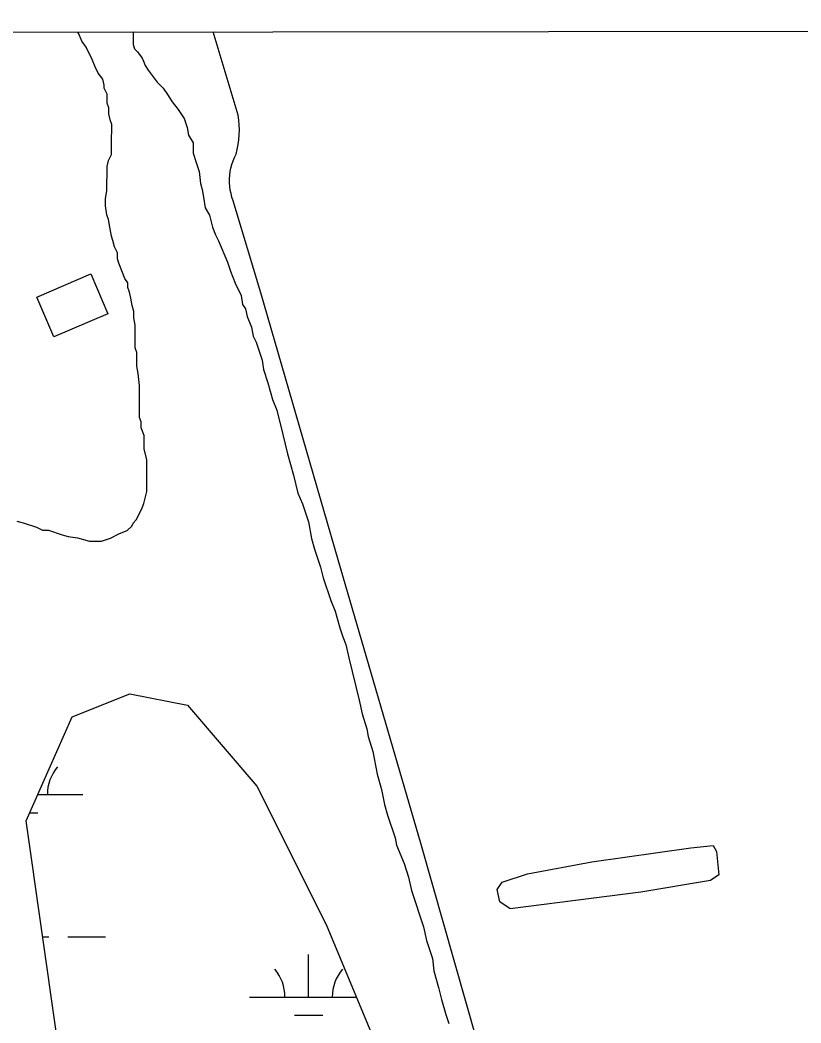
# Model space of a CAD drawing. Extents: x 3297772 to 3335630, y 634068 to 659439.
# Drawn here: x 3323463 to 3324122, y 656816 to 657663 of the extents above; entities that cross this region are included whole.
import ezdxf

# ---------------------------------------------------------------- set-up
doc = ezdxf.new("R2010")
doc.units = 0
for name, color, linetype in [('V-BLDG-OTLN', 7, 'Continuous'), ('V-DTCH-CNTR', 7, 'Continuous'), ('V-GRID-FRAM', 7, 'Continuous'), ('V-SITE-VEGE', 7, 'Continuous'), ('V-WETL-SWMP', 7, 'Continuous')]:
    doc.layers.add(name, color=color, linetype=linetype)

msp = doc.modelspace()

# ---------------------------------------------------------------- linework, layer by layer
at = {"layer": 'V-BLDG-OTLN'}
msp.add_lwpolyline([(3323476.58, 657428.95), (3323522.15, 657448.44), (3323536.53, 657414.83), (3323490.96, 657395.33)], close=True, dxfattribs=at)
at = {"layer": 'V-DTCH-CNTR'}
for points in [[(3323640.61, 657516.2), (3323640, 657519.25), (3323639.58, 657522.34), (3323639.37, 657525.45), (3323639.37, 657528.57), (3323639.56, 657531.68), (3323639.96, 657534.77), (3323640.56, 657537.83), (3323641.35, 657540.84), (3323642.35, 657543.79), (3323643.53, 657546.68), (3323644.9, 657549.48), (3323645.91, 657553.51), (3323646.7, 657557.59), (3323647.25, 657561.72), (3323647.58, 657565.86), (3323647.67, 657570.02), (3323647.53, 657574.18), (3323647.16, 657578.32), (3323646.56, 657582.44), (3323625.64, 657652.75)], [(3323857.8, 656767.17), (3323801.05, 656966.68), (3323731.08, 657207.04), (3323665.77, 657432.47), (3323642.44, 657510.24), (3323641.43, 657513.19), (3323640.61, 657516.2)]]:
    msp.add_lwpolyline(points, dxfattribs=at)
at = {"layer": 'V-GRID-FRAM'}
msp.add_lwpolyline([(3301870.22, 657630.6), (3333425.54, 657662.73), (3333451.99, 639478.67), (3301880.8, 639446.53), (3301870.22, 657630.6)], dxfattribs=at)
at = {"layer": 'V-SITE-VEGE'}
for p, q in [((3323511.21, 657652.64), (3323557.98, 657652.68)), ((3323512.06, 657651.21), (3323511.21, 657652.64)), ((3323514.58, 657644.83), (3323512.06, 657651.21)), ((3323557.93, 657652.36), (3323557.91, 657642.17)), ((3323557.98, 657652.68), (3323557.93, 657652.36)), ((3323518.4, 657639.73), (3323514.58, 657644.83)), ((3323557.91, 657642.17), (3323559.17, 657638.34)), ((3323523.46, 657629.52), (3323518.4, 657639.73)), ((3323559.17, 657638.34), (3323561.71, 657635.78)), ((3323561.71, 657635.78), (3323565.52, 657630.67)), ((3323526, 657623.14), (3323523.46, 657629.52)), ((3323565.52, 657630.67), (3323566.79, 657628.12)), ((3323566.79, 657628.12), (3323568.05, 657624.3)), ((3323568.05, 657624.3), (3323570.59, 657620.46)), ((3323528.53, 657618.03), (3323526, 657623.14)), ((3323532.34, 657612.92), (3323528.53, 657618.03)), ((3323570.59, 657620.46), (3323578.21, 657610.25)), ((3323533.6, 657607.82), (3323532.34, 657612.92)), ((3323533.59, 657605.28), (3323533.6, 657607.82)), ((3323578.21, 657610.25), (3323583.29, 657605.14)), ((3323536.13, 657600.17), (3323533.59, 657605.28)), ((3323536.12, 657595.07), (3323536.13, 657600.17)), ((3323583.29, 657605.14), (3323587.1, 657600.03)), ((3323587.1, 657600.03), (3323590.91, 657593.65)), ((3323536.11, 657592.52), (3323536.12, 657595.07)), ((3323537.37, 657588.7), (3323536.11, 657592.52)), ((3323590.91, 657593.65), (3323595.99, 657587.26)), ((3323537.36, 657583.6), (3323537.37, 657588.7)), ((3323538.62, 657578.5), (3323537.36, 657583.6)), ((3323595.99, 657587.26), (3323601.06, 657579.6)), ((3323539.88, 657574.67), (3323538.62, 657578.5)), ((3323539.87, 657570.85), (3323539.88, 657574.67)), ((3323601.06, 657579.6), (3323603.59, 657571.95)), ((3323539.85, 657561.93), (3323539.87, 657570.85)), ((3323603.59, 657571.95), (3323604.85, 657565.57)), ((3323604.85, 657565.57), (3323608.66, 657559.19)), ((3323539.81, 657549.18), (3323539.83, 657556.83)), ((3323539.83, 657556.83), (3323539.85, 657561.93)), ((3323608.66, 657559.19), (3323608.63, 657550.27)), ((3323537.25, 657544.09), (3323539.81, 657549.18)), ((3323608.63, 657550.27), (3323611.16, 657542.62)), ((3323535.96, 657539), (3323537.25, 657544.09)), ((3323611.16, 657542.62), (3323613.69, 657534.96)), ((3323535.9, 657518.61), (3323535.96, 657539)), ((3323613.69, 657534.96), (3323614.93, 657524.76)), ((3323614.93, 657524.76), (3323616.19, 657519.66)), ((3323534.61, 657512.24), (3323535.9, 657518.61)), ((3323616.19, 657519.66), (3323617.45, 657513.29)), ((3323534.59, 657505.87), (3323534.61, 657512.24)), ((3323535.85, 657498.22), (3323534.59, 657505.87)), ((3323617.45, 657513.29), (3323618.7, 657504.36)), ((3323537.11, 657494.39), (3323535.85, 657498.22)), ((3323618.7, 657504.36), (3323622.51, 657497.98)), ((3323622.51, 657497.98), (3323625.03, 657487.78)), ((3323538.37, 657488.02), (3323537.11, 657494.39)), ((3323539.62, 657480.37), (3323538.37, 657488.02)), ((3323540.89, 657476.54), (3323539.62, 657480.37)), ((3323625.03, 657487.78), (3323627.56, 657481.4)), ((3323627.56, 657481.4), (3323630.09, 657476.3)), ((3323542.15, 657471.44), (3323540.89, 657476.54)), ((3323630.09, 657476.3), (3323637.69, 657458.43)), ((3323544.68, 657466.33), (3323542.15, 657471.44)), ((3323544.67, 657461.24), (3323544.68, 657466.33)), ((3323545.93, 657457.41), (3323544.67, 657461.24)), ((3323550.99, 657444.65), (3323545.93, 657457.41)), ((3323637.69, 657458.43), (3323640.22, 657450.78)), ((3323640.22, 657450.78), (3323644.01, 657440.58)), ((3323553.53, 657440.82), (3323550.99, 657444.65)), ((3323553.52, 657437), (3323553.53, 657440.82)), ((3323644.01, 657440.58), (3323649.08, 657430.36)), ((3323554.78, 657433.17), (3323553.52, 657437)), ((3323556.05, 657428.07), (3323554.78, 657433.17)), ((3323649.08, 657430.36), (3323650.34, 657422.72)), ((3323557.3, 657421.7), (3323556.05, 657428.07)), ((3323558.56, 657416.59), (3323557.3, 657421.7)), ((3323650.34, 657422.72), (3323652.87, 657418.88)), ((3323558.55, 657411.5), (3323558.56, 657416.59)), ((3323652.87, 657418.88), (3323654.13, 657412.51)), ((3323559.81, 657405.12), (3323558.55, 657411.5)), ((3323559.75, 657386.01), (3323559.81, 657405.12)), ((3323654.13, 657412.51), (3323657.93, 657403.58)), ((3323657.93, 657403.58), (3323659.18, 657395.93)), ((3323659.18, 657395.93), (3323661.72, 657390.82)), ((3323661.72, 657390.82), (3323666.77, 657375.52)), ((3323561.02, 657382.18), (3323559.75, 657386.01)), ((3323560.99, 657370.71), (3323561.02, 657382.18)), ((3323562.24, 657364.34), (3323560.99, 657370.71)), ((3323666.77, 657375.52), (3323668.03, 657367.87)), ((3323563.49, 657354.14), (3323562.24, 657364.34)), ((3323668.03, 657367.87), (3323671.82, 657356.39)), ((3323563.42, 657327.38), (3323563.49, 657354.14)), ((3323671.82, 657356.39), (3323674.35, 657347.46)), ((3323674.35, 657347.46), (3323675.6, 657342.36)), ((3323675.6, 657342.36), (3323679.4, 657333.43)), ((3323679.4, 657333.43), (3323684.44, 657313.02)), ((3323564.68, 657323.55), (3323563.42, 657327.38)), ((3323564.67, 657318.45), (3323564.68, 657323.55)), ((3323567.2, 657312.07), (3323564.67, 657318.45)), ((3323567.16, 657300.6), (3323567.2, 657312.07)), ((3323684.44, 657313.02), (3323688.22, 657296.45)), ((3323569.69, 657291.68), (3323567.16, 657300.6)), ((3323688.22, 657296.45), (3323693.27, 657278.59)), ((3323569.62, 657264.91), (3323569.69, 657291.68)), ((3323693.27, 657278.59), (3323697.05, 657263.29)), ((3323567.04, 657254.72), (3323569.62, 657264.91)), ((3323697.05, 657263.29), (3323700.85, 657254.36)), ((3323565.75, 657250.91), (3323567.04, 657254.72)), ((3323700.85, 657254.36), (3323705.9, 657239.05)), ((3323560.63, 657240.73), (3323561.91, 657243.27)), ((3323561.91, 657243.27), (3323565.75, 657250.91)), ((3323459.95, 657239.72), (3323465.04, 657238.44)), ((3323465.04, 657238.44), (3323476.5, 657234.58)), ((3323552.96, 657231.82), (3323556.79, 657235.63)), ((3323556.79, 657235.63), (3323558.07, 657238.18)), ((3323558.07, 657238.18), (3323560.63, 657240.73)), ((3323705.9, 657239.05), (3323708.42, 657225.02)), ((3323476.5, 657234.58), (3323481.59, 657232.02)), ((3323481.59, 657232.02), (3323486.69, 657232.01)), ((3323486.69, 657232.01), (3323498.15, 657228.15)), ((3323498.15, 657228.15), (3323503.24, 657226.86)), ((3323503.24, 657226.86), (3323510.89, 657225.57)), ((3323538.92, 657225.49), (3323546.58, 657229.29)), ((3323546.58, 657229.29), (3323552.96, 657231.82)), ((3323510.89, 657225.57), (3323521.07, 657222.99)), ((3323521.07, 657222.99), (3323531.27, 657222.96)), ((3323531.27, 657222.96), (3323538.92, 657225.49)), ((3323708.42, 657225.02), (3323710.94, 657216.1)), ((3323710.94, 657216.1), (3323716, 657200.79)), ((3323716, 657200.79), (3323718.52, 657191.86)), ((3323718.52, 657191.86), (3323724.84, 657172.73)), ((3323724.84, 657172.73), (3323728.64, 657163.8)), ((3323728.64, 657163.8), (3323729.9, 657158.7)), ((3323729.9, 657158.7), (3323732.42, 657149.77)), ((3323732.42, 657149.77), (3323734.95, 657142.12)), ((3323734.95, 657142.12), (3323737.48, 657135.74)), ((3323737.48, 657135.74), (3323740, 657124.26)), ((3323740, 657124.26), (3323748.82, 657088.55)), ((3323748.82, 657088.55), (3323751.34, 657077.08)), ((3323751.34, 657077.08), (3323755.13, 657064.32)), ((3323755.13, 657064.32), (3323756.38, 657057.95)), ((3323756.38, 657057.95), (3323760.17, 657045.19)), ((3323760.17, 657045.19), (3323763.94, 657026.07)), ((3323763.94, 657026.07), (3323767.73, 657013.31)), ((3323767.73, 657013.31), (3323770.24, 657000.56)), ((3323770.24, 657000.56), (3323772.77, 656991.63)), ((3323772.77, 656991.63), (3323779.09, 656972.5)), ((3323779.09, 656972.5), (3323780.35, 656966.13)), ((3323780.35, 656966.13), (3323786.68, 656950.82)), ((3323786.68, 656950.82), (3323790.47, 656939.34)), ((3323790.47, 656939.34), (3323792.98, 656927.86)), ((3323792.98, 656927.86), (3323803.09, 656897.25)), ((3323803.09, 656897.25), (3323805.61, 656885.77)), ((3323805.61, 656885.77), (3323810.67, 656870.46)), ((3323810.67, 656870.46), (3323811.92, 656860.27)), ((3323811.92, 656860.27), (3323815.7, 656846.24)), ((3323815.7, 656846.24), (3323818.22, 656836.03)), ((3323818.22, 656836.03), (3323822.01, 656823.28)), ((3323822.01, 656823.28), (3323824.54, 656815.62))]:
    msp.add_line(p, q, dxfattribs=at)
msp.add_lwpolyline([(3323867.53, 656918.55), (3323865.2, 656928.76), (3323869.53, 656935.02), (3323890.73, 656942.02), (3323945.27, 656952.07), (3324028.84, 656964), (3324047.66, 656965.91), (3324050.4, 656960.8), (3324052.31, 656941.19), (3324045.23, 656936.5), (3323986.38, 656926.46), (3323876.14, 656912.65)], close=True, dxfattribs=at)
at = {"layer": 'V-WETL-SWMP'}
for p, q in [((3323477.42, 657008.89), (3323515.61, 657008.89)), ((3323470.57, 656993.46), (3323477.61, 656993.46)), ((3323481.66, 656888.82), (3323486.77, 656888.82)), ((3323502.77, 656888.82), (3323534.77, 656888.82)), ((3323706.08, 656838.07), (3323706.08, 656874.07)), ((3323656.08, 656838.07), (3323746.31, 656838.07)), ((3323694.08, 656822.64), (3323718.08, 656822.64))]:
    msp.add_line(p, q, dxfattribs=at)
msp.add_lwpolyline([(3323506.62, 656714.02), (3323467.66, 656986.91), (3323506.62, 657074.62), (3323555.31, 657094.11), (3323604, 657084.36), (3323662.43, 657016.14), (3323720.86, 656899.19), (3323769.55, 656782.24)], dxfattribs=at)
for centre, start, end in [((3323520.86, 657009.36), 139.22818, 180.77184), ((3323650.84, 656838.55), 359.22818, 40.77184), ((3323761.33, 656838.55), 139.22818, 180.77184)]:
    msp.add_arc(centre, 35.25, start, end, dxfattribs=at)

doc.saveas('drawing.dxf')
